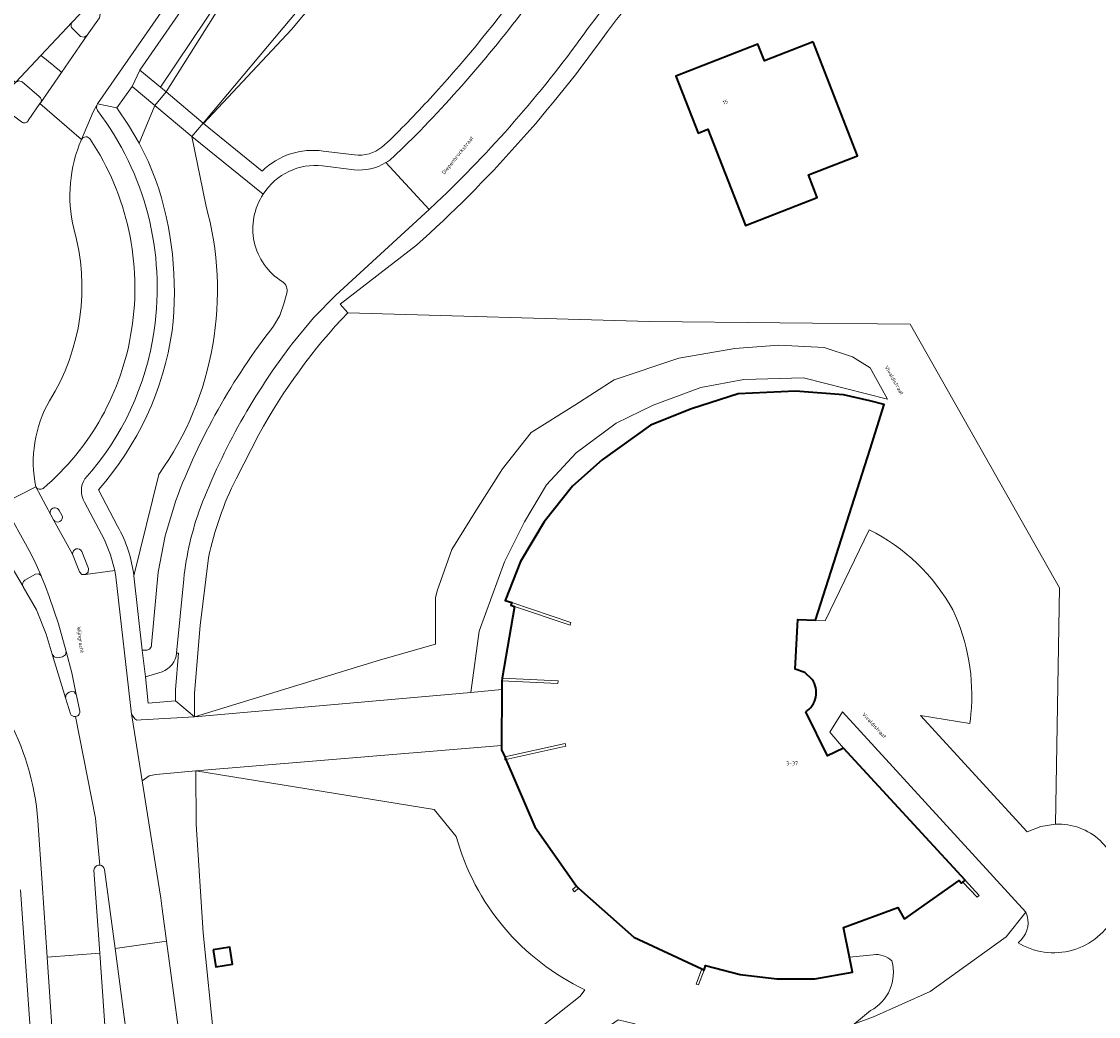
# Model space of a CAD drawing. Header units: metres. Extents: x 197700 to 204338, y 317132 to 325229.
# Tile 794 of 1056: x 202291 to 202393, y 319971 to 320066. Entities that reach past the tile are written whole.
import ezdxf
from ezdxf.enums import TextEntityAlignment as Align

# ---------------------------------------------------------------- set-up
doc = ezdxf.new("R2010")
doc.units = ezdxf.units.M
for name, color, linetype, lineweight in [('B-WE-GR-BOS_LOOF-GV', 40, 'Continuous', 13), ('B-WE-IE-TERREINAFSCHEIDING_KUNSTMATIG_HEKWERK-G', 20, 'IE-TERREINAFSCHEIDING-KUNSTMATIG', 18), ('B-WE-IE-TERREINAFSCHEIDING_KUNSTMATIG_MUUR-G', 90, 'IE-TERREINAFSCHEIDING-KUNSTMATIG-DICHT', 18), ('B-WE-OG-BEBOUWING-GV', 7, 'Continuous', 35), ('B-WE-OG-BEBOUWING-T18', 10, 'Continuous', 18), ('B-WE-OG-TERREIN_CULTUURSCHEIDING-GV', 7, 'Continuous', 18), ('B-WE-OG-TERREIN_ERF-GV', 7, 'Continuous', 18), ('B-WE-OG-TOPOGRAFIE-T18', 10, 'Continuous', 18), ('B-WE-VH-VERHARDING_ASFALT-GV', 252, 'Continuous', 18), ('B-WE-VH-VERHARDING_BEDRIJFSVLOERPLAAT-GV', 252, 'Continuous', 18), ('B-WE-VH-VERHARDING_BETONSTRAATSTEEN-GV', 252, 'Continuous', 18), ('B-WE-VH-VERHARDING_OPEN-GV', 252, 'Continuous', 18), ('B-WE-VH-VERHARDING_SIERBESTRATING-GV', 252, 'Continuous', 18), ('B-WE-VH-VERHARDING_TEGEL-GV', 252, 'Continuous', 18)]:
    doc.layers.add(name, color=color, linetype=linetype, lineweight=lineweight)
doc.styles.add('NLCS-ISO-M200-T18', font='NLCS-ISO.ttf', dxfattribs={"height": 0.36})
doc.linetypes.add('IE-TERREINAFSCHEIDING-KUNSTMATIG', pattern='A,4,[82,NLCS.SHX,S=0.75,R=90,X=0,Y=0],4,-2', length=10)
doc.linetypes.add('IE-TERREINAFSCHEIDING-KUNSTMATIG-DICHT', pattern='A,8,-1,[82,NLCS.SHX,S=0.75,R=90,X=0,Y=0],-1', length=10)

msp = doc.modelspace()

# ---------------------------------------------------------------- linework, layer by layer
at = {"layer": 'B-WE-GR-BOS_LOOF-GV'}
msp.add_lwpolyline([(202291.42, 319954.848), (202291.425, 319954.848), (202291.579, 319954.849), (202291.862, 319954.893), (202292.131, 319954.993), (202292.486, 319955.233), (202292.757, 319955.567), (202292.209, 319963.427), (202290.82, 319983.342)], dxfattribs=at)
at = {"layer": 'B-WE-IE-TERREINAFSCHEIDING_KUNSTMATIG_HEKWERK-G'}
for points in [[(202388.928, 319989.552), (202389.324, 320011.976), (202375.137, 320036.979), (202350.434, 320037.23), (202321.838, 320038.06)], [(202386.131, 319981.221), (202384.27, 319978.881), (202377.046, 319973.687), (202371.668, 319971.288), (202369.872, 319970.644)]]:
    msp.add_lwpolyline(points, dxfattribs=at)
at = {"layer": 'B-WE-IE-TERREINAFSCHEIDING_KUNSTMATIG_MUUR-G'}
for points in [[(202337.656, 320010.206), (202342.913, 320008.445), (202342.996, 320008.694), (202337.38, 320010.566)], [(202336.429, 320003.145), (202341.753, 320002.896), (202341.765, 320003.156), (202336.473, 320003.399)], [(202336.817, 319995.694), (202342.508, 319996.955), (202342.452, 319997.21), (202336.709, 319995.945)], [(202336.709, 319995.945), (202336.73, 319995.675), (202336.817, 319995.694)], [(202380.156, 319984.076), (202381.515, 319982.63), (202381.705, 319982.809), (202380.363, 319984.253)], [(202343.506, 319983.695), (202343.139, 319983.357), (202343.328, 319983.147), (202343.719, 319983.505)], [(202355.387, 319975.83), (202354.864, 319974.397), (202355.092, 319974.314), (202355.607, 319975.727)]]:
    msp.add_lwpolyline(points, dxfattribs=at)
at = {"layer": 'B-WE-OG-BEBOUWING-GV'}
for points in [[(202365.945, 320063.751), (202361.331, 320061.949), (202360.714, 320063.533), (202352.938, 320060.496), (202355.048, 320055.093), (202355.98, 320055.457), (202359.545, 320046.329), (202366.345, 320048.984), (202365.508, 320051.127), (202370.165, 320052.946)], [(202309.079, 319977.646), (202309.32, 319976.042), (202310.904, 319976.28), (202310.663, 319977.884)]]:
    msp.add_lwpolyline(points, close=True, dxfattribs=at)
for points in [[(202365.868, 320003.277), (202365.159, 320003.933), (202364.256, 320004.275), (202364.49, 320008.979), (202366.189, 320008.891), (202371.348, 320025.109), (202372.697, 320029.371), (202371.329, 320029.713), (202368.818, 320030.258), (202364.281, 320030.615), (202358.838, 320030.359), (202354.424, 320028.955), (202350.536, 320027.382), (202345.937, 320024.106), (202343.153, 320021.616), (202340.449, 320018.219), (202338.204, 320014.464), (202336.751, 320010.775), (202337.38, 320010.566), (202337.297, 320010.317), (202337.656, 320010.206), (202336.473, 320003.399), (202336.429, 320003.145), (202336.428, 320002.321), (202336.421, 319997.014)], [(202336.421, 319997.014), (202336.421, 319996.614), (202336.709, 319995.945), (202336.817, 319995.694), (202339.559, 319989.324), (202343.506, 319983.695), (202343.719, 319983.505), (202348.939, 319978.844), (202355.387, 319975.83), (202355.607, 319975.727), (202355.741, 319976.161), (202359.042, 319975.305), (202362.512, 319974.91), (202366.118, 319974.889), (202369.671, 319975.514), (202369.388, 319976.953), (202368.833, 319979.778), (202373.999, 319981.668), (202374.571, 319980.582), (202374.869, 319980.733), (202379.783, 319984.235), (202380.026, 319983.965), (202380.156, 319984.076), (202380.363, 319984.253), (202368.845, 319996.759), (202367.323, 319996.041), (202365.248, 320000.2)]]:
    msp.add_lwpolyline(points, dxfattribs=at)
msp.add_lwpolyline([(202365.248, 320000.2, 0.4239312), (202365.868, 320003.277)], format="xyb", dxfattribs=at)
at = {"layer": 'B-WE-OG-TERREIN_CULTUURSCHEIDING-GV'}
for points in [[(202344.691, 320102.475), (202347.128, 320106.011), (202338.812, 320110.304), (202338.481, 320110.475), (202334.052, 320104.129), (202331.532, 320100.375), (202326.769, 320091.45), (202320.846, 320083.587), (202312.338, 320071.257), (202304.612, 320059.008), (202308.125, 320056.02), (202317.199, 320066.848), (202326.334, 320078.47), (202340.284, 320096.738)], [(202302.107, 320061.049), (202304.065, 320059.453), (202331.532, 320100.375), (202334.052, 320104.129), (202332.624, 320105.124)], [(202308.125, 320056.02), (202308.153, 320055.998), (202316.502, 320064.925), (202325.428, 320075.635), (202333.021, 320085.732), (202338.3, 320093.988), (202341.989, 320098.554), (202344.691, 320102.475), (202340.284, 320096.738), (202326.334, 320078.47), (202317.199, 320066.848)], [(202304.065, 320059.453), (202304.612, 320059.008), (202312.338, 320071.257), (202320.846, 320083.587), (202326.769, 320091.45), (202331.532, 320100.375)], [(202299.947, 320057.494), (202301.06, 320055.844), (202302.058, 320054.123), (202303.549, 320057.707), (202301.396, 320059.516)]]:
    msp.add_lwpolyline(points, close=True, dxfattribs=at)
for points in [[(202364.866, 320096.853), (202347.291, 320105.927), (202347.128, 320106.011), (202344.691, 320102.475), (202341.989, 320098.554), (202338.3, 320093.988), (202333.021, 320085.732), (202325.428, 320075.635), (202316.502, 320064.925), (202308.153, 320055.998), (202313.716, 320051.497)], [(202308.362, 320048.28), (202307.046, 320054.768), (202303.549, 320057.707), (202302.058, 320054.123), (202302.894, 320052.43), (202303.62, 320050.687)], [(202313.822, 320049.305), (202307.046, 320054.768), (202308.362, 320048.28)], [(202325.069, 320053.759), (202325.867, 320054.467)], [(202319.515, 320053.387), (202322.484, 320053.02)], [(202314.797, 320036.788), (202315.404, 320037.791), (202315.785, 320038.902), (202316.065, 320039.9)], [(202301.553, 320013.119), (202303.923, 320022.734)], [(202303.923, 320022.734), (202301.553, 320013.119), (202302.35, 320006.074), (202302.659, 320006.065)], [(202298.201, 320021.28), (202299.995, 320017.821)], [(202303.225, 320006.588), (202303.843, 320013.443), (202304.508, 320016.894), (202305.528, 320020.258)], [(202304.226, 320004.019), (202302.652, 320003.528), (202302.916, 320001.04), (202305.504, 320001.249), (202305.502, 320002.301), (202305.78, 320005.787), (202305.598, 320005.79)]]:
    msp.add_lwpolyline(points, dxfattribs=at)
for points in [[(202330.163, 320058.951, 0.0283568), (202338.594, 320069.352)], [(202328.067, 320056.704, 0.0062174), (202330.163, 320058.951)], [(202325.867, 320054.467, 0.0065336), (202328.067, 320056.704)], [(202296.582, 320054.486, 0.1597717), (202295.847, 320046.056)], [(202297.412, 320054.526, 0.5615366), (202296.582, 320054.486)], [(202301.341, 320036.435, 0.1876586), (202297.412, 320054.526)], [(202313.716, 320051.497, -0.2325383), (202319.515, 320053.387)], [(202322.484, 320053.02, 0.1999182), (202325.069, 320053.759)], [(202303.62, 320050.687, -0.112726), (202305.176, 320036.334)], [(202315.617, 320041.012, -0.4228847), (202313.822, 320049.305)], [(202303.923, 320022.734, 0.2266245), (202308.362, 320048.28)], [(202308.362, 320048.28, -0.2266245), (202303.923, 320022.734)], [(202295.847, 320046.056, -0.212705), (202293.544, 320029.708)], [(202316.065, 320039.9, 0.3249661), (202315.617, 320041.012)], [(202292.958, 320021.394, 0.1788431), (202301.341, 320036.435)], [(202305.176, 320036.334, -0.1459428), (202298.201, 320021.28)], [(202305.528, 320020.258, -0.0762058), (202314.797, 320036.788)], [(202293.544, 320029.708, 0.1801566), (202292.252, 320021.538)], [(202292.252, 320021.538, 0.4082819), (202292.958, 320021.394)], [(202299.995, 320017.821, -0.0999744), (202301.553, 320013.119)], [(202302.659, 320006.065, 0.4436732), (202303.225, 320006.588)], [(202305.598, 320005.79, -0.2949141), (202304.226, 320004.019)]]:
    msp.add_lwpolyline(points, format="xyb", dxfattribs=at)
at = {"layer": 'B-WE-OG-TERREIN_ERF-GV'}
for points in [[(202351.21, 320070.655, 0.0127252), (202346.453, 320064.733)], [(202346.453, 320064.733, -0.0558377), (202328.358, 320044.468)], [(202321.838, 320038.06, 0.0656021), (202313.405, 320026.515)], [(202311.253, 320022.319, 0.0652418), (202308.623, 320014.817)], [(202371.271, 320017.469, -0.1526442), (202379.187, 320009.885)], [(202379.187, 320009.885, -0.1353552), (202380.909, 320000)], [(202390.104, 319989.498, -0.2019687), (202393.917, 319987.139)], [(202332.119, 319988.381, 0.2181257), (202344.306, 319973.863)], [(202344.306, 319973.863, -0.2181257), (202332.119, 319988.381)], [(202394.73, 319981.297, -0.4458074), (202385.603, 319978.194)], [(202385.685, 319978.594, 0.3023842), (202386.131, 319981.221)], [(202373.421, 319976.588, 0.2274168), (202371.646, 319977.186)], [(202371.646, 319977.186, -0.2274168), (202373.421, 319976.588)], [(202371.4, 319971.882, 0.3491604), (202373.421, 319976.588)], [(202373.421, 319976.588, -0.3491604), (202371.4, 319971.882)]]:
    msp.add_lwpolyline(points, format="xyb", dxfattribs=at)
for points in [[(202361.331, 320061.949), (202365.945, 320063.751), (202370.165, 320052.946), (202365.508, 320051.127), (202366.345, 320048.984), (202359.545, 320046.329), (202355.98, 320055.457), (202355.048, 320055.093), (202352.938, 320060.496), (202360.714, 320063.533)], [(202307.29, 319999.752), (202333.491, 320002.062), (202334.279, 320007.867), (202336.682, 320014.433), (202338.591, 320018.23), (202340.684, 320021.752), (202343.495, 320024.764), (202347.291, 320027.588), (202350.775, 320029.28), (202355.315, 320030.963), (202359.382, 320031.732), (202365.042, 320031.878), (202372.994, 320029.874), (202371.357, 320032.848), (202369.7, 320033.875), (202367.006, 320034.762), (202362.708, 320034.994), (202358.527, 320034.676), (202353.222, 320033.765), (202347.105, 320031.691), (202343.349, 320029.298), (202339.226, 320026.687), (202336.505, 320023.261), (202333.973, 320019.286), (202331.713, 320015.616), (202330.307, 320011.676), (202330.161, 320011.01), (202330.143, 320006.63), (202324.929, 320005.146)]]:
    msp.add_lwpolyline(points, close=True, dxfattribs=at)
for points in [[(202328.358, 320044.468), (202321.109, 320038.872), (202321.838, 320038.06)], [(202308.623, 320014.817), (202307.847, 320008.408), (202307.314, 320001.975), (202307.29, 319999.752), (202324.929, 320005.146), (202330.143, 320006.63), (202330.161, 320011.01), (202330.307, 320011.676), (202331.713, 320015.616), (202333.973, 320019.286), (202336.505, 320023.261), (202339.226, 320026.687), (202343.349, 320029.298), (202347.105, 320031.691), (202353.222, 320033.765), (202358.527, 320034.676), (202362.708, 320034.994), (202367.006, 320034.762), (202369.7, 320033.875), (202371.357, 320032.848), (202372.994, 320029.874), (202365.042, 320031.878), (202359.382, 320031.732), (202355.315, 320030.963), (202350.775, 320029.28), (202347.291, 320027.588), (202343.495, 320024.764), (202340.684, 320021.752), (202338.591, 320018.23), (202336.682, 320014.433), (202334.279, 320007.867), (202333.491, 320002.062), (202336.428, 320002.321), (202336.429, 320003.145), (202336.473, 320003.399), (202337.656, 320010.206), (202337.297, 320010.317), (202337.38, 320010.566), (202336.751, 320010.775), (202338.204, 320014.464), (202340.449, 320018.219), (202343.153, 320021.616), (202345.937, 320024.106), (202350.536, 320027.382), (202354.424, 320028.955), (202358.838, 320030.359), (202364.281, 320030.615), (202368.818, 320030.258), (202371.329, 320029.713), (202372.697, 320029.371), (202371.348, 320025.109), (202366.189, 320008.891), (202367.1, 320008.844), (202371.271, 320017.469)], [(202313.405, 320026.515), (202311.253, 320022.319)], [(202386.131, 319981.221), (202368.738, 320000.202), (202367.545, 319998.289), (202368.845, 319996.759), (202380.363, 319984.253), (202380.156, 319984.076), (202380.026, 319983.965), (202379.783, 319984.235), (202374.869, 319980.733), (202374.571, 319980.582), (202373.999, 319981.668), (202368.833, 319979.778), (202369.388, 319976.953), (202371.646, 319977.186)], [(202380.909, 320000), (202380.86, 319999.554), (202380.801, 319999.111), (202376.125, 319999.87), (202386.241, 319988.831), (202387.545, 319989.337), (202388.928, 319989.552), (202389.517, 319989.551), (202390.104, 319989.498)], [(202336.709, 319995.945), (202336.421, 319996.614), (202336.421, 319997.014), (202307.415, 319994.61), (202330.029, 319990.963), (202332.119, 319988.381)], [(202371.646, 319977.186), (202369.388, 319976.953), (202369.671, 319975.514), (202366.118, 319974.889), (202362.512, 319974.91), (202359.042, 319975.305), (202355.741, 319976.161), (202355.607, 319975.727), (202355.387, 319975.83), (202348.939, 319978.844), (202343.719, 319983.505), (202343.506, 319983.695), (202339.559, 319989.324), (202336.817, 319995.694), (202336.709, 319995.945)], [(202332.119, 319988.381), (202330.029, 319990.963), (202307.415, 319994.61), (202307.45, 319989.571), (202308.118, 319979.253), (202309.165, 319968.968), (202309.689, 319966.293), (202309.936, 319965.031)], [(202385.603, 319978.194), (202385.378, 319978.314), (202385.685, 319978.594)], [(202319.501, 319940.7), (202321.345, 319956.621), (202326.763, 319961.991), (202332.618, 319966.314), (202339.044, 319969.424), (202343.862, 319973.237), (202344.306, 319973.863)], [(202344.306, 319973.863), (202343.862, 319973.237), (202339.044, 319969.424)], [(202371.4, 319971.882), (202369.872, 319970.644), (202369.025, 319969.957), (202368.27, 319969.63), (202364.831, 319968.142), (202358.007, 319968.352), (202354.591, 319969.695), (202353.336, 319968.735), (202349.056, 319970.618), (202347.461, 319971.016), (202340.857, 319966.402), (202334.733, 319962.724), (202329.643, 319959.547), (202327.718, 319957.262), (202325.615, 319954.211), (202323.896, 319950.962), (202323.229, 319948.103), (202322.984, 319945.939), (202323.108, 319942.49), (202325.277, 319932.189)], [(202369.872, 319970.644), (202371.4, 319971.882)]]:
    msp.add_lwpolyline(points, dxfattribs=at)
at = {"layer": 'B-WE-VH-VERHARDING_ASFALT-GV'}
for points in [[(202287.303, 320062.621), (202290.34, 320059.898), (202290.345, 320059.904), (202292.733, 320062.441), (202295.705, 320065.599), (202297.059, 320067.037), (202297.366, 320067.155), (202297.682, 320067.06), (202297.932, 320066.856), (202302.883, 320073.035), (202316.321, 320090.454), (202323.793, 320100.664), (202332.321, 320113.105), (202336.75, 320118.699), (202342.771, 320126.169), (202346.298, 320129.987), (202350.464, 320134.375), (202353.648, 320137.268), (202357.247, 320140.143), (202361.96, 320143.544), (202368.948, 320148.255), (202367.978, 320151.616)], [(202297.932, 320066.856), (202298.172, 320066.661), (202298.361, 320066.369), (202298.285, 320066.031), (202297.137, 320064.378), (202294.696, 320060.847), (202292.728, 320058.001), (202292.691, 320057.947), (202292.653, 320057.892), (202296.582, 320054.486), (202297.704, 320057.1), (202298.055, 320057.755), (202298.11, 320057.858), (202334.272, 320109.963)], [(202295.705, 320065.599), (202292.733, 320062.441)], [(202294.696, 320060.847), (202297.137, 320064.378), (202296.846, 320064.186), (202296.505, 320064.257), (202295.761, 320064.988)], [(202292.733, 320062.441), (202290.345, 320059.904), (202290.651, 320060.046), (202290.972, 320059.941), (202292.579, 320058.548)], [(202292.728, 320058.001), (202294.696, 320060.847)], [(202296.582, 320054.486), (202292.653, 320057.892), (202291.543, 320056.275)], [(202328.29, 320054.905), (202326.151, 320052.813)], [(202316.667, 320035.244), (202318.583, 320037.575), (202320.686, 320039.74), (202329.539, 320047.847), (202325.45, 320052.292)], [(202322.437, 320051.611), (202319.442, 320051.98)], [(202325.45, 320052.292), (202329.539, 320047.847), (202330.259, 320048.515)], [(202316.065, 320039.9), (202315.785, 320038.902), (202315.404, 320037.791), (202314.797, 320036.788)], [(202287.845, 320022.254), (202289.142, 320019.973), (202289.147, 320019.964), (202292.252, 320021.538)], [(202298.766, 319985.26), (202299.768, 319977.777), (202304.651, 319978.471), (202304.238, 319981.523), (202304.095, 319982.551), (202303.483, 319986.493), (202302.339, 319993.659), (202301.386, 319999.631), (202301.343, 320000), (202299.829, 320013.005), (202299.747, 320013.629), (202296.955, 320013.229), (202296.62, 320013.25), (202296.393, 320013.498), (202295.746, 320015.173), (202293.939, 320018.426), (202293.673, 320018.905), (202292.252, 320021.538), (202289.147, 320019.964), (202291.772, 320015.231), (202292.291, 320014.178), (202292.772, 320013.108), (202292.812, 320013.014), (202293.188, 320012.085), (202293.536, 320011.146), (202294.401, 320008.56), (202295.148, 320005.939), (202295.661, 320003.916), (202296.085, 320001.873), (202296.107, 320001.755), (202296.43, 320000.272), (202296.425, 320000.131), (202296.378, 320000)], [(202305.528, 320020.258), (202304.508, 320016.894), (202303.843, 320013.443), (202303.225, 320006.588)], [(202295.531, 320000.035), (202295.082, 320001.526), (202293.811, 320005.69), (202293.24, 320007.586), (202292.308, 320009.9), (202291.07, 320012.067), (202291.055, 320012.092), (202287.11, 320018.751), (202287.079, 320018.803), (202287.027, 320018.889), (202283.027, 320016.861), (202283.07, 320016.807), (202284.89, 320014.561), (202284.927, 320014.52), (202284.959, 320014.475), (202285.227, 320014.041), (202285.235, 320014.028), (202287.687, 320009.941), (202287.7, 320009.919), (202288.56, 320008.471)], [(202305.598, 320005.79), (202306.281, 320012.787)], [(202302.659, 320006.065), (202302.35, 320006.074), (202302.652, 320003.528), (202304.226, 320004.019)], [(202296.022, 319999.769), (202297.927, 319990.119), (202298.317, 319985.675)], [(202298.317, 319985.675), (202297.927, 319990.119), (202296.022, 319999.769)], [(202292.449, 319989.914), (202292.857, 319983.957), (202293.328, 319976.953), (202298.313, 319977.321), (202297.768, 319985.198)], [(202305.848, 319969.631), (202304.651, 319978.471), (202299.768, 319977.777)], [(202299.768, 319977.777), (202301.087, 319967.931), (202301.277, 319966.717), (202306.173, 319967.728)]]:
    msp.add_lwpolyline(points, dxfattribs=at)
for points in [[(202344.231, 320064.512, -0.0155651), (202349.86, 320071.667)], [(202340.254, 320069.104, -0.0373413), (202328.29, 320054.905)], [(202295.761, 320064.988, -0.4425489), (202295.705, 320065.599)], [(202330.259, 320048.515, 0.0473425), (202344.231, 320064.512)], [(202294.696, 320060.847, 0.0198924), (202292.733, 320062.441)], [(202292.733, 320062.441, -0.0198924), (202294.696, 320060.847)], [(202292.579, 320058.548, -0.4189357), (202292.728, 320058.001)], [(202291.543, 320056.275, -0.4520388), (202290.904, 320056.156)], [(202295.847, 320046.056, -0.1597717), (202296.582, 320054.486)], [(202326.151, 320052.813, -0.045141), (202325.45, 320052.292)], [(202319.442, 320051.98, 0.2899012), (202313.822, 320049.305)], [(202325.45, 320052.292, -0.1645109), (202322.437, 320051.611)], [(202313.822, 320049.305, 0.4228847), (202315.617, 320041.012)], [(202293.544, 320029.708, 0.212705), (202295.847, 320046.056)], [(202315.617, 320041.012, -0.3249661), (202316.065, 320039.9)], [(202314.797, 320036.788, 0.0762058), (202305.528, 320020.258)], [(202307.868, 320019.6, -0.0727356), (202316.667, 320035.244)], [(202292.252, 320021.538, -0.1801566), (202293.544, 320029.708)], [(202306.281, 320012.787, -0.0612021), (202307.868, 320019.6)], [(202303.225, 320006.588, -0.4436732), (202302.659, 320006.065)], [(202304.226, 320004.019, 0.2949141), (202305.598, 320005.79)], [(202289.418, 319999.989, -0.1072895), (202292.449, 319989.914)], [(202296.022, 319999.769, -0.3184194), (202295.531, 320000.035)], [(202296.378, 320000, -0.2319519), (202296.022, 319999.769)], [(202297.768, 319985.198, -0.4269871), (202298.317, 319985.675)], [(202298.317, 319985.675, -0.3378961), (202298.766, 319985.26)]]:
    msp.add_lwpolyline(points, format="xyb", dxfattribs=at)
msp.add_lwpolyline([(202294.054, 319966.144), (202299.07, 319966.378), (202298.313, 319977.321), (202293.328, 319976.953)], close=True, dxfattribs=at)
at = {"layer": 'B-WE-VH-VERHARDING_BEDRIJFSVLOERPLAAT-GV'}
msp.add_lwpolyline([(202303.549, 320057.707), (202307.046, 320054.768), (202308.125, 320056.02), (202304.612, 320059.008)], close=True, dxfattribs=at)
at = {"layer": 'B-WE-VH-VERHARDING_BETONSTRAATSTEEN-GV'}
for points in [[(202291.231, 320012.704, 0.4115606), (202291.055, 320012.092)], [(202295.531, 320000.035, 0.3184194), (202296.022, 319999.769)], [(202296.022, 319999.769, 0.2319519), (202296.378, 320000)]]:
    msp.add_lwpolyline(points, format="xyb", dxfattribs=at)
for points in [[(202291.07, 320012.067), (202292.308, 320009.9), (202293.24, 320007.586), (202293.811, 320005.69), (202294.006, 320005.42), (202294.326, 320005.325), (202294.785, 320005.431), (202295.067, 320005.613), (202295.148, 320005.939), (202294.401, 320008.56), (202293.536, 320011.146), (202293.188, 320012.085), (202292.812, 320013.014), (202292.772, 320013.108), (202292.53, 320013.296), (202292.226, 320013.267), (202291.231, 320012.704)], [(202291.055, 320012.092), (202291.07, 320012.067)], [(202296.085, 320001.873), (202295.897, 320002.095), (202295.609, 320002.133), (202295.412, 320002.09), (202295.137, 320001.872), (202295.082, 320001.526), (202295.531, 320000.035)], [(202296.378, 320000), (202296.425, 320000.131), (202296.43, 320000.272), (202296.107, 320001.755), (202296.085, 320001.873)]]:
    msp.add_lwpolyline(points, dxfattribs=at)
at = {"layer": 'B-WE-VH-VERHARDING_OPEN-GV'}
for points in [[(202297.137, 320064.378), (202298.285, 320066.031), (202298.361, 320066.369), (202298.172, 320066.661), (202297.932, 320066.856), (202297.682, 320067.06), (202297.366, 320067.155), (202297.059, 320067.037), (202295.705, 320065.599)], [(202295.761, 320064.988), (202296.505, 320064.257), (202296.846, 320064.186), (202297.137, 320064.378)], [(202292.579, 320058.548), (202290.972, 320059.941), (202290.651, 320060.046), (202290.345, 320059.904), (202290.34, 320059.898), (202288.811, 320058.276), (202288.729, 320057.935), (202288.917, 320057.641), (202290.904, 320056.156)], [(202291.543, 320056.275), (202292.653, 320057.892)], [(202292.653, 320057.892), (202292.691, 320057.947), (202292.728, 320058.001)], [(202293.673, 320018.905), (202293.939, 320018.426)], [(202294.733, 320018.866), (202294.478, 320019.316)], [(202371.271, 320017.469), (202367.1, 320008.844), (202366.189, 320008.891), (202364.49, 320008.979), (202364.256, 320004.275), (202365.159, 320003.933), (202365.868, 320003.277)], [(202295.746, 320015.173), (202296.393, 320013.498), (202296.62, 320013.25), (202296.955, 320013.229), (202297.226, 320013.46), (202297.249, 320013.817), (202296.611, 320015.426)], [(202365.248, 320000.2), (202367.323, 319996.041), (202368.845, 319996.759), (202367.545, 319998.289), (202368.738, 320000.202), (202386.131, 319981.221)], [(202390.104, 319989.498), (202389.517, 319989.551), (202388.928, 319989.552), (202387.545, 319989.337), (202386.241, 319988.831), (202376.125, 319999.87), (202380.801, 319999.111), (202380.86, 319999.554), (202380.909, 320000)], [(202307.415, 319994.61), (202303.623, 319994.269), (202302.998, 319994.139), (202302.339, 319993.659), (202303.483, 319986.493), (202304.095, 319982.551), (202304.238, 319981.523), (202304.651, 319978.471), (202305.848, 319969.631)], [(202306.57, 319965.682), (202309.689, 319966.293), (202309.165, 319968.968), (202308.118, 319979.253), (202307.45, 319989.571), (202307.415, 319994.61)], [(202385.685, 319978.594), (202385.378, 319978.314), (202385.603, 319978.194)]]:
    msp.add_lwpolyline(points, dxfattribs=at)
for points in [[(202295.705, 320065.599, 0.4425489), (202295.761, 320064.988)], [(202292.728, 320058.001, 0.4189357), (202292.579, 320058.548)], [(202290.904, 320056.156, 0.4520388), (202291.543, 320056.275)], [(202294.478, 320019.316, 1.0049477), (202293.673, 320018.905)], [(202293.939, 320018.426, 0.9704681), (202294.733, 320018.866)], [(202379.187, 320009.885, 0.1526442), (202371.271, 320017.469)], [(202296.611, 320015.426, 0.8314331), (202295.746, 320015.173)], [(202380.909, 320000, 0.1353552), (202379.187, 320009.885)], [(202365.868, 320003.277, -0.4239312), (202365.248, 320000.2)], [(202393.917, 319987.139, 0.2019687), (202390.104, 319989.498)], [(202385.603, 319978.194, 0.4458074), (202394.73, 319981.297)], [(202386.131, 319981.221, -0.3023842), (202385.685, 319978.594)]]:
    msp.add_lwpolyline(points, format="xyb", dxfattribs=at)
msp.add_lwpolyline([(202304.065, 320059.453), (202302.107, 320061.049), (202301.396, 320059.516), (202303.549, 320057.707), (202304.612, 320059.008)], close=True, dxfattribs=at)
at = {"layer": 'B-WE-VH-VERHARDING_SIERBESTRATING-GV'}
for points in [[(202298.317, 319985.675, 0.4269871), (202297.768, 319985.198)], [(202298.766, 319985.26, 0.3378961), (202298.317, 319985.675)]]:
    msp.add_lwpolyline(points, format="xyb", dxfattribs=at)
msp.add_lwpolyline([(202297.768, 319985.198), (202298.313, 319977.321), (202299.07, 319966.378), (202299.238, 319963.945), (202299.248, 319963.805), (202301.78, 319963.958), (202301.664, 319964.561), (202301.399, 319965.938), (202301.277, 319966.717), (202301.087, 319967.931), (202299.768, 319977.777), (202298.766, 319985.26)], dxfattribs=at)
at = {"layer": 'B-WE-VH-VERHARDING_TEGEL-GV'}
for points in [[(202334.272, 320109.963), (202298.11, 320057.858)], [(202298.11, 320057.858), (202299.947, 320057.494), (202301.396, 320059.516), (202302.107, 320061.049), (202332.624, 320105.124), (202335.542, 320109.338)], [(202298.112, 320057.224), (202298.016, 320057.482), (202298.055, 320057.755), (202297.704, 320057.1), (202296.582, 320054.486)], [(202303.62, 320050.687), (202302.894, 320052.43), (202302.058, 320054.123), (202301.06, 320055.844), (202299.947, 320057.494), (202298.11, 320057.858), (202298.055, 320057.755), (202298.016, 320057.482), (202298.112, 320057.224)], [(202313.716, 320051.497), (202308.153, 320055.998), (202308.125, 320056.02), (202307.046, 320054.768), (202313.822, 320049.305)], [(202325.867, 320054.467), (202325.069, 320053.759)], [(202326.151, 320052.813), (202328.29, 320054.905)], [(202322.484, 320053.02), (202319.515, 320053.387)], [(202319.442, 320051.98), (202322.437, 320051.611)], [(202330.259, 320048.515), (202329.539, 320047.847), (202320.686, 320039.74), (202318.583, 320037.575), (202316.667, 320035.244)], [(202321.838, 320038.06), (202321.109, 320038.872), (202328.358, 320044.468)], [(202311.253, 320022.319), (202313.405, 320026.515)], [(202292.252, 320021.538), (202293.673, 320018.905)], [(202299.995, 320017.821), (202298.201, 320021.28)], [(202291.231, 320012.704), (202292.226, 320013.267), (202292.53, 320013.296), (202292.772, 320013.108), (202292.291, 320014.178), (202291.772, 320015.231), (202289.147, 320019.964), (202289.142, 320019.973)], [(202296.611, 320015.426), (202297.249, 320013.817), (202297.226, 320013.46), (202296.955, 320013.229), (202299.747, 320013.629), (202299.351, 320015.11), (202298.762, 320016.526), (202296.868, 320020.084)], [(202296.868, 320020.084), (202298.762, 320016.526), (202299.351, 320015.11), (202299.747, 320013.629), (202299.829, 320013.005), (202301.343, 320000), (202301.65, 319999.542), (202301.848, 319999.421), (202302.254, 319999.442), (202307.29, 319999.752)], [(202287.11, 320018.751), (202291.055, 320012.092)], [(202294.478, 320019.316), (202294.733, 320018.866)], [(202293.939, 320018.426), (202295.746, 320015.173)], [(202305.504, 320001.249), (202307.29, 319999.752), (202307.314, 320001.975), (202307.847, 320008.408), (202308.623, 320014.817)], [(202307.29, 319999.752), (202305.504, 320001.249), (202302.916, 320001.04), (202302.652, 320003.528), (202302.35, 320006.074), (202301.553, 320013.119)], [(202306.281, 320012.787), (202305.598, 320005.79), (202305.78, 320005.787), (202305.502, 320002.301), (202305.504, 320001.249)], [(202290.82, 319983.342), (202292.209, 319963.427), (202294.223, 319963.634), (202294.054, 319966.144), (202293.328, 319976.953), (202292.857, 319983.957), (202292.449, 319989.914)]]:
    msp.add_lwpolyline(points, dxfattribs=at)
for points in [[(202349.86, 320071.667, 0.0155651), (202344.231, 320064.512)], [(202346.453, 320064.733, -0.0127252), (202351.21, 320070.655)], [(202328.29, 320054.905, 0.0373413), (202340.254, 320069.104)], [(202338.594, 320069.352, -0.0283568), (202330.163, 320058.951)], [(202328.358, 320044.468, 0.0558377), (202346.453, 320064.733)], [(202344.231, 320064.512, -0.0473425), (202330.259, 320048.515)], [(202330.163, 320058.951, -0.0062174), (202328.067, 320056.704)], [(202298.112, 320057.224, -0.2020408), (202303.469, 320036.392)], [(202303.469, 320036.392, 0.2020408), (202298.112, 320057.224)], [(202328.067, 320056.704, -0.0065336), (202325.867, 320054.467)], [(202296.582, 320054.486, -0.5615366), (202297.412, 320054.526)], [(202297.412, 320054.526, -0.1876586), (202301.341, 320036.435)], [(202319.515, 320053.387, 0.2325383), (202313.716, 320051.497)], [(202325.069, 320053.759, -0.1999182), (202322.484, 320053.02)], [(202325.45, 320052.292, 0.045141), (202326.151, 320052.813)], [(202313.822, 320049.305, -0.2899012), (202319.442, 320051.98)], [(202322.437, 320051.611, 0.1645109), (202325.45, 320052.292)], [(202305.176, 320036.334, 0.112726), (202303.62, 320050.687)], [(202313.405, 320026.515, -0.0656021), (202321.838, 320038.06)], [(202301.341, 320036.435, -0.1788431), (202292.958, 320021.394)], [(202303.469, 320036.392, -0.1493249), (202296.913, 320022.309)], [(202296.913, 320022.309, 0.1493249), (202303.469, 320036.392)], [(202298.201, 320021.28, 0.1459428), (202305.176, 320036.334)], [(202316.667, 320035.244, 0.0727356), (202307.868, 320019.6)], [(202296.913, 320022.309, 0.2844782), (202296.868, 320020.084)], [(202296.868, 320020.084, -0.2844782), (202296.913, 320022.309)], [(202308.623, 320014.817, -0.0652418), (202311.253, 320022.319)], [(202292.958, 320021.394, -0.4082819), (202292.252, 320021.538)], [(202293.673, 320018.905, -1.0049477), (202294.478, 320019.316)], [(202294.733, 320018.866, -0.9704681), (202293.939, 320018.426)], [(202307.868, 320019.6, 0.0612021), (202306.281, 320012.787)], [(202301.553, 320013.119, 0.0999744), (202299.995, 320017.821)], [(202295.746, 320015.173, -0.8314331), (202296.611, 320015.426)], [(202291.055, 320012.092, -0.4115606), (202291.231, 320012.704)], [(202292.449, 319989.914, 0.1072895), (202289.418, 319999.989)]]:
    msp.add_lwpolyline(points, format="xyb", dxfattribs=at)
for points in [[(202296.085, 320001.873), (202295.661, 320003.916), (202295.148, 320005.939), (202295.067, 320005.613), (202294.785, 320005.431), (202294.326, 320005.325), (202294.006, 320005.42), (202293.811, 320005.69), (202295.082, 320001.526), (202295.137, 320001.872), (202295.412, 320002.09), (202295.609, 320002.133), (202295.897, 320002.095)], [(202333.491, 320002.062), (202307.29, 319999.752), (202302.254, 319999.442), (202301.848, 319999.421), (202301.65, 319999.542), (202301.343, 320000), (202301.386, 319999.631), (202302.339, 319993.659), (202302.998, 319994.139), (202303.623, 319994.269), (202307.415, 319994.61), (202336.421, 319997.014), (202336.428, 320002.321)]]:
    msp.add_lwpolyline(points, close=True, dxfattribs=at)

# ---------------------------------------------------------------- texts
at = {"layer": 'B-WE-OG-BEBOUWING-T18', "style": 'NLCS-ISO-M200-T18'}
msp.add_text('15', height=0.36, rotation=21.3, dxfattribs=at).set_placement((202357.632, 320058.035), align=Align.MIDDLE)
msp.add_text('3-37', height=0.36, dxfattribs=at).set_placement((202363.961, 319995.326), align=Align.MIDDLE)
at = {"layer": 'B-WE-OG-TOPOGRAFIE-T18', "style": 'NLCS-ISO-M200-T18'}
for s, rotation, p in [('Diepenbrockstraat', 51.1, (202332.293, 320052.963)), ('Vivaldistraat', 299.6, (202373.638, 320031.663)), ('Wijngracht', 276.7, (202296.435, 320007.033)), ('Vivaldistraat', 312.6, (202371.756, 319998.922))]:
    msp.add_text(s, height=0.36, rotation=rotation, dxfattribs=at).set_placement(p, align=Align.MIDDLE)

doc.saveas('drawing.dxf')
